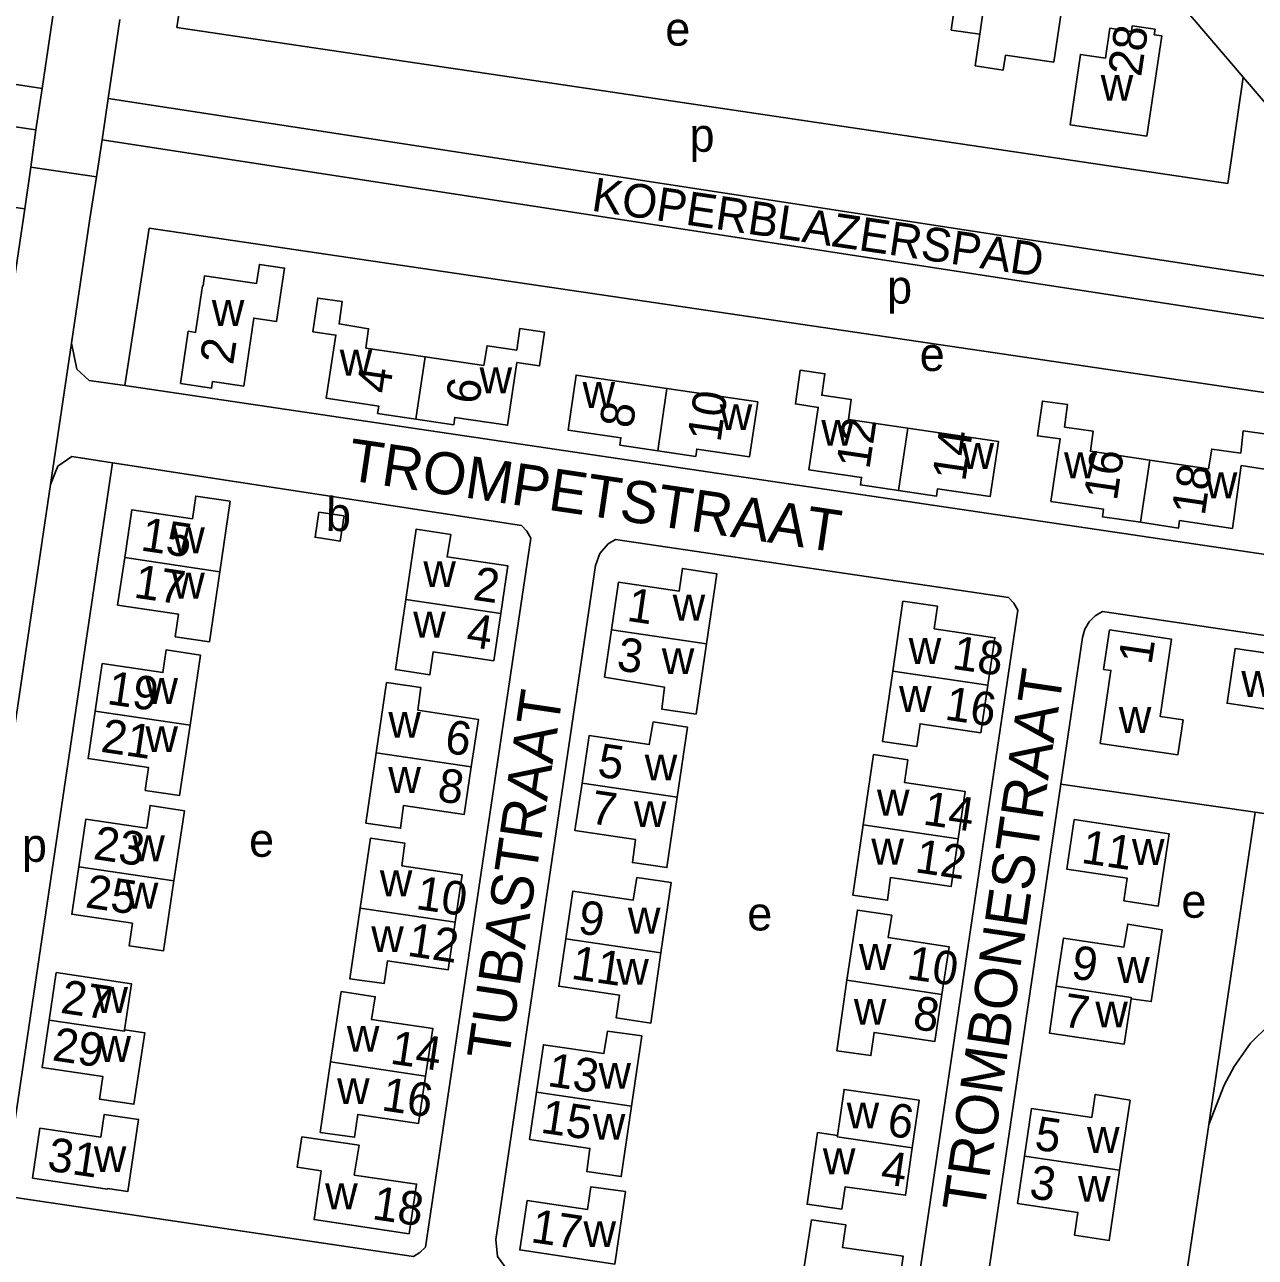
# Model space of a CAD drawing. Extents: x 163012 to 165277, y 382513 to 383987.
# Drawn here: x 164649.9 to 164796.2, y 382872.2 to 383018.8 of the extents above; entities that cross this region are included whole.
import ezdxf

# ---------------------------------------------------------------- set-up
doc = ezdxf.new("R2010")
doc.units = 0
for name, color, linetype in [('BLT_Basislijn', 7, 'Continuous'), ('BLT_Bebouwing', 7, 'Continuous'), ('BLT_Centroide', 7, 'Continuous'), ('BLT_Huisnummer', 7, 'Continuous'), ('BLT_Onderverdeling_panden', 7, 'Continuous'), ('BLT_Straatnaam', 7, 'Continuous'), ('BLT_Straatnaam_verkleind', 7, 'Continuous'), ('BLT_Vlakafsluiter', 7, 'Continuous')]:
    doc.layers.add(name, color=color, linetype=linetype)

msp = doc.modelspace()

# ---------------------------------------------------------------- linework, layer by layer
at = {"layer": 'BLT_Basislijn'}
for p, q in [((164773.25, 383037.79), (164794.76, 383012.53)), ((164653.4, 383020.56), (164652.02, 383011.19)), ((164652.02, 383011.19), (164602.53, 383018.51)), ((164661.27, 383019.38), (164659.88, 383010)), ((164794.76, 383012.53), (164817.54, 382985.78)), ((164652.02, 383011.19), (164651.27, 383006.25)), ((164651.27, 383006.25), (164624.95, 383010.14)), ((164659.88, 383010), (164659.15, 383005.06)), ((164817.54, 382985.78), (164659.88, 383010)), ((164651.27, 383006.25), (164650.69, 383001.82)), ((164649.95, 382996.86), (164623.62, 383000.7)), ((164649.95, 382996.86), (164650.69, 383001.82)), ((164657.69, 382995.66), (164658.5, 383000.69)), ((164628.79, 382854.35), (164649.95, 382996.86)), ((164655.5, 382980.9), (164657.69, 382995.66)), ((164853.85, 382947.41), (164661.85, 382975.84)), ((164647.48, 382879.52), (164660.4, 382966.66)), ((164642.45, 382892.72), (164653.01, 382964.1)), ((164773.08, 382928.47), (164796.17, 382925.12)), ((164796.17, 382925.12), (164790.67, 382887.99)), ((164822.66, 382921.15), (164796.17, 382925.12)), ((164795.62, 382897.67), (164797.8, 382899.81)), ((164793.68, 382894.89), (164795.62, 382897.67)), ((164792.51, 382892.66), (164793.68, 382894.89)), ((164790.67, 382887.99), (164792.51, 382892.66)), ((164790.67, 382887.99), (164786.56, 382860.24))]:
    msp.add_line(p, q, dxfattribs=at)
for points in [[(164794.76, 383012.53), (164792.93, 382999.88), (164668.04, 383018.43), (164672.72, 383049.38)], [(164659.15, 383005.06), (164658.5, 383000.69)], [(164863.64, 382965.23), (164858.41, 382971.53), (164856.48, 382973.49), (164854.26, 382974.74), (164851.61, 382975.48), (164659.15, 383005.06)], [(164661.85, 382975.84), (164664.76, 382994.55), (164863.64, 382965.23)], [(164661.85, 382975.84), (164657.61, 382976.46), (164656.13, 382977.82), (164655.5, 382980.9)], [(164660.4, 382966.66), (164655.54, 382967.4), (164653.9, 382966.27), (164653.01, 382964.1)], [(164647.48, 382879.52), (164696.14, 382872.3), (164696.93, 382872.77), (164697.59, 382873.41), (164710.09, 382957.72), (164709.64, 382958.53), (164709, 382959.2), (164660.4, 382966.66)], [(164720.17, 382957.56), (164766.88, 382950.64), (164767.5, 382949.96), (164767.97, 382949.16), (164755.49, 382864.83), (164754.81, 382864.21), (164754.02, 382863.75), (164707.31, 382870.66), (164706.15, 382872.3), (164705.93, 382874.3), (164717.8, 382954.47), (164718.3, 382955.9), (164719.3, 382957.04), (164720.17, 382957.56)], [(164840.29, 382939.77), (164778.04, 382948.99), (164777.17, 382948.47), (164776.46, 382947.76), (164775.94, 382946.88), (164775.65, 382945.91), (164773.08, 382928.47)], [(164773.08, 382928.47), (164763.81, 382865.74), (164763.78, 382864.72), (164764.02, 382863.73), (164764.49, 382862.84), (164765.18, 382862.09), (164785.09, 382859.15), (164785.88, 382859.61), (164786.56, 382860.24)]]:
    msp.add_lwpolyline(points, dxfattribs=at)
at = {"layer": 'BLT_Bebouwing'}
for p, q in [((164772.26, 383014.3), (164774.24, 383027.7)), ((164760.49, 383021.08), (164760.05, 383018.12)), ((164760.05, 383018.12), (164763.46, 383017.62)), ((164763.46, 383017.62), (164762.9, 383013.86)), ((164762.9, 383013.86), (164766.25, 383013.37)), ((164766.25, 383013.37), (164766.51, 383015.15)), ((164766.51, 383015.15), (164772.26, 383014.3))]:
    msp.add_line(p, q, dxfattribs=at)
for points in [[(164783.32, 383005.5), (164785.08, 383017.43), (164784.2, 383017.56), (164784.29, 383018.22), (164781.58, 383018.62), (164781.49, 383017.96), (164778.92, 383018.34), (164778.39, 383014.79), (164775.42, 383015.23), (164774.2, 383006.85)], [(164675.98, 382975.77), (164672.27, 382976.33), (164672.16, 382975.56), (164668.47, 382976.11), (164669.39, 382982.3), (164670.27, 382982.17), (164671.09, 382987.72), (164671.17, 382987.71), (164671.34, 382988.91), (164677.51, 382988), (164677.85, 382990.26), (164680.83, 382989.82), (164679.88, 382983.47), (164677.18, 382983.87)], [(164684.91, 382960.81), (164684.46, 382957.82), (164687.46, 382957.36), (164687.91, 382960.35)], [(164778.87, 382946.8), (164786.25, 382945.69), (164784.88, 382936.51), (164787.61, 382936.1), (164787, 382931.96), (164777.78, 382933.29), (164779.04, 382941.97), (164778.17, 382942.1)], [(164774.69, 382924.26), (164785.98, 382922.53), (164784.67, 382913.96), (164780.59, 382914.58), (164780.99, 382917.26), (164773.81, 382918.33)], [(164659.8, 382880.36), (164659.79, 382880.28), (164650.88, 382881.62), (164651.76, 382887.54), (164659, 382886.47), (164659.39, 382889.16), (164663.48, 382888.58), (164662.19, 382880)], [(164682.9, 382886.52), (164689.69, 382885.51), (164689.12, 382881.97), (164696.52, 382880.9), (164695.63, 382874.99), (164684.34, 382876.67), (164685.2, 382882.47), (164682.34, 382882.9)], [(164709.66, 382878.96), (164716.84, 382877.89), (164717.23, 382880.57), (164721.34, 382880.01), (164720.09, 382871.38), (164708.79, 382873.07)], [(164743.46, 382876.65), (164747.52, 382876.07), (164747.14, 382873.37), (164754.34, 382872.34), (164753.5, 382866.4), (164742.12, 382868.02)]]:
    msp.add_lwpolyline(points, close=True, dxfattribs=at)
for points in [[(164697.54, 382979.26), (164690.5, 382980.31), (164690.83, 382982.6), (164687.32, 382983.19), (164687.7, 382985.84), (164684.77, 382986.26), (164684.2, 382982.24), (164686.93, 382981.85), (164685.77, 382974.36), (164692.03, 382973.42), (164691.9, 382972.54), (164696.43, 382971.86)], [(164696.43, 382971.86), (164700.94, 382971.19), (164701.07, 382972.07), (164707.33, 382971.14), (164708.45, 382978.58), (164711.14, 382978.19), (164711.72, 382982.21), (164708.8, 382982.63), (164708.43, 382980.07), (164704.91, 382980.58), (164704.51, 382978.22), (164697.54, 382979.26)], [(164726.27, 382975.5), (164715.49, 382977.09), (164714.53, 382970.56), (164720.8, 382969.64), (164720.66, 382968.77), (164725.18, 382968.1)], [(164754.89, 382970.78), (164747.85, 382971.82), (164748.19, 382974.19), (164744.68, 382974.7), (164745.05, 382977.25), (164742.12, 382977.68), (164741.54, 382973.66), (164744.26, 382973.25), (164743.15, 382965.84), (164749.41, 382964.92), (164749.28, 382964.04), (164753.8, 382963.37)], [(164725.18, 382968.1), (164729.7, 382967.43), (164729.83, 382968.29), (164736.1, 382967.38), (164737.06, 382973.91), (164726.27, 382975.5)], [(164783.65, 382966.99), (164776.61, 382968.04), (164776.94, 382970.42), (164773.53, 382970.91), (164773.9, 382973.58), (164770.9, 382974), (164770.31, 382969.86), (164773.02, 382969.51), (164771.91, 382962.08), (164778.17, 382961.14), (164778.04, 382960.26), (164782.56, 382959.59)], [(164753.8, 382963.37), (164758.32, 382962.71), (164758.45, 382963.59), (164764.71, 382962.67), (164765.67, 382969.2), (164754.89, 382970.78)], [(164782.56, 382959.59), (164787.08, 382958.91), (164787.21, 382959.79), (164793.47, 382958.86), (164794.53, 382966.33), (164797.28, 382965.92), (164797.86, 382970.03), (164794.77, 382970.47), (164794.47, 382967.82), (164791.02, 382968.3), (164790.64, 382965.94), (164783.65, 382966.99)], [(164661.84, 382955.41), (164662.69, 382961.08), (164669.89, 382960.01), (164670.28, 382962.7), (164674.36, 382962.09), (164673.14, 382953.72)], [(164695.24, 382950.43), (164696.48, 382958.79), (164700.58, 382958.15), (164700.15, 382955.48), (164707.38, 382954.41), (164706.54, 382948.76)], [(164661.84, 382955.41), (164660.99, 382949.74), (164668.23, 382948.67), (164667.84, 382945.98), (164671.92, 382945.39), (164673.14, 382953.72)], [(164719.68, 382946.82), (164720.51, 382952.46), (164727.74, 382951.41), (164728.12, 382954.1), (164732.22, 382953.46), (164730.99, 382945.15)], [(164706.54, 382948.76), (164705.7, 382943.12), (164698.5, 382944.2), (164698.11, 382941.47), (164694, 382942.07), (164695.24, 382950.43)], [(164753.12, 382941.89), (164754.33, 382950.2), (164758.43, 382949.62), (164758.04, 382946.93), (164765.25, 382945.86), (164764.41, 382940.21)], [(164730.99, 382945.15), (164729.76, 382936.79), (164725.66, 382937.38), (164725.98, 382939.99), (164718.86, 382941.18), (164719.68, 382946.82)], [(164658.32, 382937.15), (164659.16, 382942.8), (164666.38, 382941.73), (164666.76, 382944.41), (164670.83, 382943.81), (164669.6, 382935.47)], [(164803.26, 382934.09), (164798.79, 382934.77), (164799.14, 382937.13), (164792.84, 382938.07), (164793.81, 382944.59), (164800.07, 382943.66), (164800.19, 382944.53), (164804.71, 382943.85)], [(164764.41, 382940.21), (164763.57, 382934.57), (164756.37, 382935.64), (164755.97, 382932.92), (164751.9, 382933.52), (164753.12, 382941.89)], [(164691.73, 382932.19), (164692.95, 382940.53), (164697.03, 382939.95), (164696.69, 382937.24), (164703.87, 382936.15), (164703.03, 382930.52)], [(164658.32, 382937.15), (164657.48, 382931.49), (164664.68, 382930.42), (164664.28, 382927.72), (164668.36, 382927.11), (164669.6, 382935.47)], [(164716.19, 382928.57), (164717.03, 382934.23), (164724.18, 382933.16), (164724.65, 382935.86), (164728.71, 382935.24), (164727.49, 382926.89)], [(164703.03, 382930.52), (164702.19, 382924.85), (164694.98, 382925.92), (164694.62, 382923.21), (164690.51, 382923.82), (164691.73, 382932.19)], [(164749.59, 382923.61), (164750.81, 382931.97), (164754.92, 382931.34), (164754.52, 382928.64), (164761.73, 382927.58), (164760.9, 382921.94)], [(164727.49, 382926.89), (164726.27, 382918.54), (164722.18, 382919.12), (164722.53, 382921.86), (164715.35, 382922.94), (164716.19, 382928.57)], [(164656.38, 382918.64), (164657.21, 382924.29), (164664.45, 382923.22), (164664.85, 382925.92), (164668.93, 382925.3), (164667.68, 382916.97)], [(164760.9, 382921.94), (164760.07, 382916.3), (164752.86, 382917.36), (164752.49, 382914.66), (164748.37, 382915.24), (164749.59, 382923.61)], [(164689.81, 382913.69), (164691.03, 382922.02), (164695.12, 382921.44), (164694.78, 382918.73), (164701.93, 382917.67), (164701.1, 382912.03)], [(164656.38, 382918.64), (164655.54, 382912.98), (164662.76, 382911.92), (164662.36, 382909.23), (164666.44, 382908.63), (164667.68, 382916.97)], [(164714.26, 382910.07), (164715.08, 382915.72), (164722.27, 382914.67), (164722.69, 382917.35), (164726.78, 382916.77), (164725.57, 382908.4)], [(164701.1, 382912.03), (164700.27, 382906.37), (164693.05, 382907.43), (164692.66, 382904.75), (164688.59, 382905.32), (164689.81, 382913.69)], [(164747.66, 382905.13), (164748.92, 382913.49), (164752.99, 382912.86), (164752.58, 382910.21), (164759.81, 382909.12), (164758.95, 382903.45)], [(164772.55, 382904.42), (164773.4, 382910.14), (164780.58, 382909.08), (164781.04, 382911.81), (164785.12, 382911.14), (164783.83, 382902.61), (164781.43, 382902.93)], [(164725.57, 382908.4), (164724.35, 382900.03), (164720.24, 382900.67), (164720.63, 382903.37), (164713.43, 382904.43), (164714.26, 382910.07)], [(164652.86, 382900.4), (164653.7, 382906.04), (164662.63, 382904.72), (164661.82, 382899.25)], [(164686.29, 382895.42), (164687.57, 382903.79), (164691.62, 382903.18), (164691.16, 382900.48), (164698.44, 382899.41), (164697.6, 382893.75)], [(164758.95, 382903.45), (164758.11, 382897.85), (164750.9, 382898.93), (164750.52, 382896.18), (164746.46, 382896.76), (164747.66, 382905.13)], [(164781.43, 382902.93), (164780.63, 382897.54), (164771.73, 382898.86), (164772.55, 382904.42)], [(164652.86, 382900.4), (164652.02, 382894.76), (164659.25, 382893.69), (164658.85, 382890.99), (164662.93, 382890.4), (164664.22, 382898.89), (164661.82, 382899.25)], [(164710.76, 382891.82), (164711.6, 382897.47), (164718.79, 382896.41), (164719.22, 382899.1), (164723.28, 382898.52), (164722.06, 382890.15)], [(164697.6, 382893.75), (164696.77, 382888.11), (164689.54, 382889.18), (164689.16, 382886.46), (164685.07, 382887.04), (164686.29, 382895.42)], [(164746.53, 382886.67), (164747.32, 382892.15), (164756.24, 382890.88), (164755.43, 382885.2)], [(164722.06, 382890.15), (164720.85, 382881.79), (164716.74, 382882.38), (164717.12, 382885.14), (164709.93, 382886.21), (164710.76, 382891.82)], [(164768.76, 382884.23), (164769.61, 382889.9), (164776.76, 382888.83), (164777.17, 382891.57), (164781.31, 382890.87), (164780.08, 382882.56)], [(164755.43, 382885.2), (164754.63, 382879.57), (164747.47, 382880.59), (164747.05, 382877.91), (164742.94, 382878.51), (164744.19, 382887.02), (164746.53, 382886.67)], [(164780.08, 382882.56), (164778.83, 382874.19), (164774.71, 382874.84), (164775.12, 382877.54), (164767.93, 382878.61), (164768.76, 382884.23)]]:
    msp.add_lwpolyline(points, dxfattribs=at)
at = {"layer": 'BLT_Onderverdeling_panden'}
for p, q in [((164764.91, 383027.64), (164763.46, 383017.62)), ((164696.43, 382971.86), (164697.54, 382979.26)), ((164725.18, 382968.1), (164726.27, 382975.5)), ((164753.8, 382963.37), (164754.89, 382970.78)), ((164782.56, 382959.59), (164783.65, 382966.99)), ((164673.14, 382953.72), (164661.84, 382955.41)), ((164706.54, 382948.76), (164695.24, 382950.43)), ((164719.68, 382946.82), (164730.99, 382945.15)), ((164764.41, 382940.21), (164753.12, 382941.89)), ((164669.6, 382935.47), (164658.32, 382937.15)), ((164703.03, 382930.52), (164691.73, 382932.19)), ((164716.19, 382928.57), (164727.49, 382926.89)), ((164760.9, 382921.94), (164749.59, 382923.61)), ((164667.68, 382916.97), (164656.38, 382918.64)), ((164701.1, 382912.03), (164689.81, 382913.69)), ((164714.26, 382910.07), (164725.57, 382908.4)), ((164758.95, 382903.45), (164747.66, 382905.13)), ((164697.6, 382893.75), (164686.29, 382895.42)), ((164710.76, 382891.82), (164722.06, 382890.15)), ((164768.76, 382884.23), (164780.08, 382882.56))]:
    msp.add_line(p, q, dxfattribs=at)
for points in [[(164772.55, 382904.42), (164781.45, 382903.08), (164781.43, 382902.93)], [(164661.82, 382899.25), (164661.8, 382899.07), (164652.86, 382900.4)], [(164755.43, 382885.2), (164746.51, 382886.52), (164746.53, 382886.67)]]:
    msp.add_lwpolyline(points, dxfattribs=at)
at = {"layer": 'BLT_Vlakafsluiter'}
for p, q in [((164650.69, 383001.82), (164658.5, 383000.69)), ((164655.5, 382980.9), (164653.01, 382964.1))]:
    msp.add_line(p, q, dxfattribs=at)

# ---------------------------------------------------------------- texts
at = {"layer": 'BLT_Centroide'}
for s, p in [('e', (164726.08, 383016.27)), ('w', (164777.83, 383009.71)), ('p', (164728.96, 383003.65)), ('p', (164752.44, 382985.59)), ('w', (164672.19, 382982.94)), ('w', (164687.39, 382977.04)), ('e', (164756.31, 382977.59)), ('w', (164704.01, 382974.93)), ('w', (164716.25, 382973.19)), ('w', (164732.55, 382970.55)), ('w', (164744.62, 382968.69)), ('w', (164761.29, 382965.94)), ('w', (164773.47, 382964.83)), ('w', (164790.2, 382962.46)), ('w', (164667.49, 382955.91)), ('w', (164667.49, 382950.53)), ('w', (164697.33, 382951.88)), ('w', (164726.96, 382947.91)), ('w', (164696.13, 382945.88)), ('w', (164755.01, 382942.75)), ('w', (164725.67, 382941.54)), ('w', (164794.54, 382938.82)), ('w', (164664.3, 382938)), ('w', (164753.86, 382937.05)), ('w', (164779.98, 382934.55)), ('w', (164693.17, 382933.97)), ('w', (164664.3, 382932.27)), ('w', (164723.64, 382928.89)), ('w', (164693.17, 382927.41)), ('w', (164751.24, 382924.71)), ('w', (164722.35, 382923.35)), ('e', (164676.62, 382919.82)), ('p', (164649.62, 382919.22)), ('w', (164662.74, 382919.29)), ('w', (164750.57, 382918.89)), ('w', (164781.54, 382918.85)), ('w', (164692.16, 382915.13)), ('w', (164661.97, 382913.66)), ('e', (164787.42, 382912.57)), ('e', (164735.82, 382911.06)), ('w', (164721.64, 382910.68)), ('w', (164691.14, 382908.48)), ('w', (164749.1, 382906.36)), ('w', (164720.26, 382904.61)), ('w', (164779.79, 382904.83)), ('w', (164658.36, 382901.25)), ('w', (164748.49, 382899.84)), ('w', (164777.19, 382899.53)), ('w', (164688.24, 382896.63)), ('w', (164658.72, 382895.43)), ('w', (164718.15, 382892.24)), ('w', (164687.08, 382890.41)), ('w', (164747.64, 382887.52)), ('w', (164717.47, 382886.17)), ('w', (164776.2, 382884.61)), ('w', (164658.17, 382882.33)), ('w', (164744.81, 382882.06)), ('w', (164775.14, 382878.79)), ('w', (164685.66, 382877.9)), ('w', (164716.36, 382873.4))]:
    msp.add_text(s, height=4, dxfattribs=at).set_placement(p)
msp.add_text('b', height=4, rotation=359, dxfattribs=at).set_placement((164685.73, 382958.58))
at = {"layer": 'BLT_Huisnummer'}
for s, rotation, p in [('28', 81.5819, (164782.62, 383012.48)), ('2', 81.581, (164674.71, 382978.22)), ('4', 81.581, (164693.31, 382974.79)), ('6', 81.581, (164703.92, 382973.51)), ('10', 81.581, (164732.63, 382969.02)), ('8', 81.581, (164722.19, 382970.65)), ('12', 81.581, (164750.33, 382965.81)), ('14', 81.581, (164761.73, 382964.36)), ('16', 81.581, (164779.74, 382962.05)), ('18', 81.581, (164790.18, 382960.29)), ('15', 351.581, (164663.62, 382956.26)), ('17', 351.581, (164662.8, 382950.66)), ('2', 351.581, (164703.11, 382950.4)), ('1', 351.581, (164721.4, 382947.89)), ('4', 351.581, (164702.3, 382944.86)), ('3', 351.581, (164720.19, 382942.02)), ('18', 351.581, (164760.05, 382942.19)), ('1', 81.581, (164783.86, 382942.56)), ('19', 351.581, (164659.62, 382938)), ('16', 351.581, (164759.18, 382936.15)), ('21', 351.581, (164658.88, 382932.32)), ('6', 351.581, (164699.75, 382932.21)), ('5', 351.581, (164717.89, 382929.38)), ('8', 351.581, (164698.87, 382926.46)), ('7', 351.581, (164717.04, 382923.81)), ('14', 351.581, (164756.59, 382923.68)), ('23', 351.581, (164657.98, 382919.57)), ('11', 351.581, (164775.4, 382919.11)), ('12', 351.581, (164755.64, 382918)), ('25', 351.581, (164657.04, 382913.82)), ('10', 351.581, (164696.32, 382913.63)), ('9', 351.581, (164715.58, 382910.74)), ('12', 351.581, (164695.3, 382908.06)), ('11', 351.581, (164714.77, 382905.33)), ('10', 351.581, (164754.67, 382905.32)), ('9', 351.581, (164774.2, 382905.38)), ('27', 351.581, (164654.09, 382901.28)), ('8', 351.581, (164755.37, 382899.37)), ('7', 351.581, (164773.2, 382899.67)), ('29', 351.581, (164653.11, 382895.63)), ('14', 351.581, (164693.27, 382895.24)), ('13', 351.581, (164711.96, 382892.58)), ('16', 351.581, (164692.24, 382889.69)), ('15', 351.581, (164711.15, 382887.03)), ('6', 351.581, (164752.32, 382886.67)), ('5', 351.581, (164769.84, 382885.03)), ('31', 351.581, (164652.52, 382882.53)), ('4', 351.581, (164751.55, 382880.97)), ('3', 351.581, (164769.22, 382879.26)), ('18', 351.581, (164691.13, 382876.75)), ('17', 351.581, (164709.99, 382874.01))]:
    msp.add_text(s, height=4, rotation=rotation, dxfattribs=at).set_placement(p)
at = {"layer": 'BLT_Straatnaam'}
for s, rotation, p in [('TROMPETSTRAAT', 351.5821, (164688.14, 382964.63)), ('TROMBONESTRAAT', 81.5822, (164763.95, 382877.38)), ('TUBASTRAAT', 81.5822, (164707.45, 382895.45))]:
    msp.add_text(s, height=5, rotation=rotation, dxfattribs=at).set_placement(p)
at = {"layer": 'BLT_Straatnaam_verkleind'}
msp.add_text('KOPERBLAZERSPAD', height=4, rotation=351.5928, dxfattribs=at).set_placement((164717.19, 382996.66))

doc.saveas('drawing.dxf')
